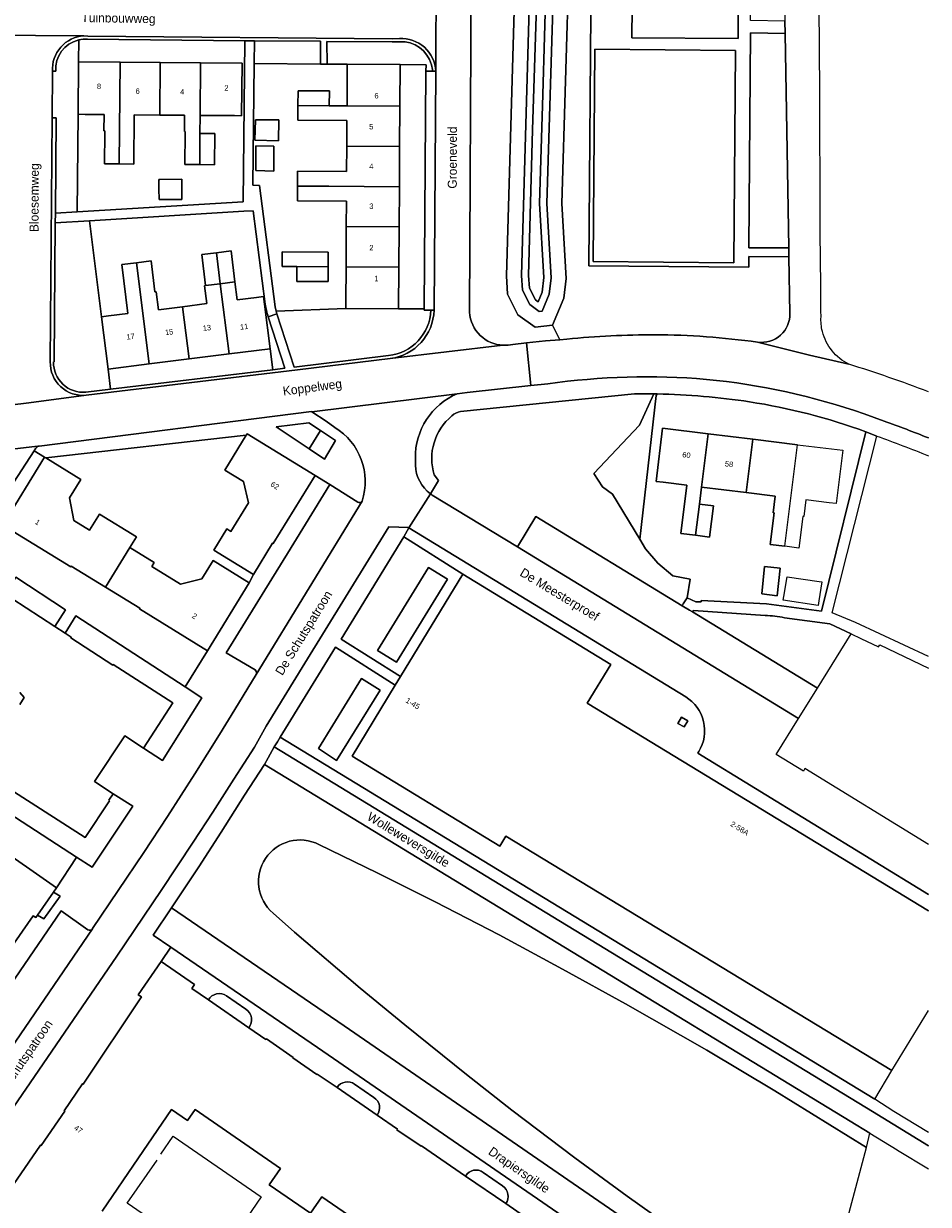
# Model space of a CAD drawing. Header units: metres. Extents: x 151448 to 154749, y 463108 to 465296.
# Tile 320 of 449: x 154620 to 154746, y 463706 to 463870. Entities that reach past the tile are written whole.
import ezdxf
from ezdxf.enums import TextEntityAlignment as Align

# ---------------------------------------------------------------- set-up
doc = ezdxf.new("R2010")
doc.units = ezdxf.units.M
for name, color, linetype, lineweight in [('B-PV-GK-BESCHOEIING-G', 253, 'Continuous', 9), ('B-PV-GR-BEPLANTING_CULTUUR_BODEMBEDEKKER-GV', 253, 'Continuous', 9), ('B-PV-GR-BEPLANTING_CULTUUR_HEESTERS-GV', 253, 'Continuous', 9), ('B-PV-GR-BEPLANTING_CULTUUR_ROOS-GV', 253, 'Continuous', 9), ('B-PV-IE-TERREINAFSCHEIDING_KUNSTMATIG_HEKWERK-G', 253, 'Continuous', 9), ('B-PV-IE-TERREINAFSCHEIDING_KUNSTMATIG_MUUR-G', 253, 'Continuous', 9), ('B-PV-OG-BEBOUWING-GV', 1, 'Continuous', 9), ('B-PV-OG-BEBOUWING-T18', 2, 'Continuous', 9), ('B-PV-OG-TERREIN_BEGROEID-GV', 253, 'Continuous', 9), ('B-PV-OG-TERREIN_ERF-GV', 253, 'Continuous', 9), ('B-PV-OG-TERREIN_OEVER-GV', 253, 'Continuous', 9), ('B-PV-OG-TOPOGRAFIE-T18', 2, 'Continuous', 9), ('B-PV-OG-WATER_SLOOT-GV', 253, 'Continuous', 9), ('B-PV-VH-GESLOTENVERHARDING_ASFALT-GV', 253, 'Continuous', 9), ('B-PV-VH-GESLOTENVERHARDING_KUNSTSTOF-GV', 253, 'Continuous', 9), ('B-PV-VH-ONVERHARD_ZAND-GV', 253, 'Continuous', 9), ('B-PV-VH-OPENVERHARDING_BETONSTRAATSTEEN-GV', 253, 'Continuous', 9), ('B-PV-VH-OPENVERHARDING_TEGEL-GV', 253, 'Continuous', 9)]:
    doc.layers.add(name, color=color, linetype=linetype, lineweight=lineweight)
doc.styles.add('Drong', font='txt', dxfattribs={"height": 1.8})

msp = doc.modelspace()

# ---------------------------------------------------------------- linework, layer by layer
at = {"layer": 'B-PV-GK-BESCHOEIING-G', "flags": 128}
msp.add_lwpolyline([(154690.745, 463877.083), (154690.761, 463875.835), (154689.578, 463835.387), (154689.705, 463833.36), (154690.734, 463831.351), (154692.036, 463830.411), (154692.447, 463830.458), (154693.433, 463832.808), (154693.71, 463835.077), (154693.093, 463845.404), (154694.065, 463877.119)], dxfattribs=at)
at = {"layer": 'B-PV-GR-BEPLANTING_CULTUUR_BODEMBEDEKKER-GV'}
for points in [[(154628.025, 463868.151, 0.367031), (154624.83, 463863.823)], [(154677.07, 463864.702, 0.357293), (154672.64, 463867.899)], [(154677.209, 463863.801, 0.0521223), (154677.07, 463864.702)], [(154654.364, 463829.673, -0.0428487), (154653.963, 463831.417)], [(154671.1, 463824.272, 0.3747402), (154676.985, 463830.59)], [(154707.998, 463818.934, 0.0069877), (154705.279, 463818.933)], [(154708.461, 463818.927, 0.002192), (154707.998, 463818.934)], [(154679.912, 463815.879, 0.3065281), (154677.461, 463807.667)], [(154681.122, 463816.506, 0.1443979), (154679.912, 463815.879)], [(154676.937, 463805.031, 0.0151007), (154677.177, 463804.863)], [(154726.16, 463787.826, 0.0363583), (154723.465, 463788.132)], [(154655.036, 463746.761, -0.8916414), (154661.417, 463756.273)]]:
    msp.add_lwpolyline(points, format="xyb", dxfattribs=at)
at = {"layer": 'B-PV-GR-BEPLANTING_CULTUUR_BODEMBEDEKKER-GV', "flags": 128}
for points in [[(154627.999, 463865.133), (154628.025, 463868.151)], [(154672.64, 463867.899), (154671.6, 463867.87), (154662.529, 463867.955), (154662.557, 463864.795), (154665.369, 463864.777), (154672.718, 463864.73)], [(154624.83, 463863.823), (154624.382, 463863.792), (154624.332, 463857.328), (154624.882, 463857.324), (154624.781, 463844.08), (154627.824, 463844.26), (154627.938, 463857.815), (154627.999, 463865.133)], [(154672.718, 463864.73), (154676.31, 463864.707), (154676.304, 463863.808), (154677.209, 463863.801)], [(154653.963, 463831.417), (154653.858, 463831.404), (154654.633, 463825.217), (154654.997, 463822.306), (154656.664, 463822.506), (154654.364, 463829.673)], [(154676.062, 463830.747), (154672.5, 463830.77), (154665.151, 463830.818), (154655.499, 463830.443), (154655.585, 463830.091), (154657.974, 463822.67), (154671.1, 463824.272)], [(154676.985, 463830.59), (154676.061, 463830.596), (154676.062, 463830.747)], [(154677.177, 463804.863), (154689.014, 463797.654), (154691.56, 463801.888), (154711.928, 463789.494), (154712.08, 463789.743), (154712.605, 463790.603), (154713.018, 463793.193), (154710.645, 463793.659), (154708.544, 463795.405), (154706.833, 463797.399), (154706.023, 463798.743), (154702.244, 463805.011), (154700.866, 463806.003), (154699.629, 463807.858), (154705.98, 463814.581), (154707.998, 463818.934)], [(154705.279, 463818.933), (154681.122, 463816.506)], [(154707.998, 463818.934), (154705.98, 463814.581), (154699.629, 463807.858), (154700.866, 463806.003), (154702.244, 463805.011), (154706.023, 463798.743)], [(154706.023, 463798.743), (154708.322, 463818.713), (154708.461, 463818.927)], [(154677.461, 463807.667), (154678.049, 463806.901), (154676.937, 463805.031)], [(154723.465, 463788.132), (154713.493, 463788.844), (154713.359, 463788.623)], [(154713.359, 463788.623), (154730.756, 463778.037), (154735.425, 463785.586), (154732.465, 463786.987), (154726.16, 463787.826)], [(154738.029, 463716.158), (154735.264, 463717.832), (154692.514, 463743.858), (154653.847, 463767.399), (154651.09, 463763.132), (154647.838, 463757.98), (154644.745, 463753.202), (154640.923, 463747.489), (154664.916, 463731.094), (154730.088, 463686.216), (154730.691, 463689.211), (154728.224, 463690.88), (154725.744, 463692.558), (154718.236, 463697.605), (154711.627, 463702.17), (154704.283, 463707.39), (154697.024, 463712.713), (154688.227, 463719.337), (154681.925, 463724.315), (154673.36, 463731.19), (154667.164, 463736.312), (154658.018, 463744.114), (154655.036, 463746.761)], [(154661.417, 463756.273), (154669.524, 463752.347), (154677.591, 463748.299), (154686.475, 463743.725), (154695.29, 463738.97), (154704.039, 463734.125), (154715.34, 463727.672), (154724.789, 463722.034), (154737.57, 463714.142), (154738.029, 463716.158)]]:
    msp.add_lwpolyline(points, dxfattribs=at)
for points in [[(154652.477, 463868.05), (154652.439, 463864.86), (154661.657, 463864.801), (154661.629, 463867.964)], [(154660.078, 463811.281), (154661.64, 463813.846), (154660.02, 463814.926), (154655.477, 463814.35)], [(154660.078, 463811.281), (154662.179, 463809.88), (154663.749, 463812.439), (154661.64, 463813.846)], [(154624.687, 463786.609), (154626.198, 463788.919), (154619.282, 463793.449), (154617.774, 463791.116), (154618.7, 463790.509)], [(154626.119, 463785.676), (154626.965, 463785.125), (154626.911, 463785.028), (154632.766, 463781.238), (154632.828, 463781.326), (154641.127, 463775.964), (154637.038, 463769.693), (154639.66, 463767.971), (154645.159, 463776.69), (154642.844, 463778.197), (154627.63, 463788.096)], [(154738.733, 463720.867), (154741.071, 463724.879), (154687.413, 463757.444), (154686.577, 463756.068), (154666.036, 463768.591), (154672.029, 463778.43), (154663.715, 463783.746), (154656.037, 463771.224), (154694.772, 463747.637)], [(154669.942, 463777.731), (154663.866, 463767.97), (154661.345, 463769.635), (154667.335, 463779.377)], [(154712.208, 463772.63), (154712.698, 463773.501), (154711.826, 463773.991), (154711.336, 463773.119)], [(154606.484, 463771.643), (154605.554, 463772.192), (154604.064, 463769.886), (154627.719, 463754.529), (154629.899, 463753.114), (154635.556, 463761.637), (154632.827, 463763.348), (154632.232, 463762.438), (154632.305, 463762.381), (154628.92, 463757.26)]]:
    msp.add_lwpolyline(points, close=True, dxfattribs=at)
at = {"layer": 'B-PV-GR-BEPLANTING_CULTUUR_HEESTERS-GV', "flags": 128}
for points in [[(154681.426, 463793.857), (154673.206, 463799.055), (154664.53, 463784.854), (154672.78, 463779.662)], [(154669.579, 463783.247), (154676.666, 463794.798), (154679.298, 463793.192), (154672.215, 463781.621)]]:
    msp.add_lwpolyline(points, close=True, dxfattribs=at)
at = {"layer": 'B-PV-GR-BEPLANTING_CULTUUR_ROOS-GV', "flags": 128}
for points in [[(154629.52, 463843.01), (154624.771, 463842.714), (154624.624, 463823.403), (154624.524, 463823.394)], [(154629.009, 463819.191), (154632.45, 463819.604), (154632.101, 463822.397), (154631.192, 463829.658), (154629.52, 463843.01)]]:
    msp.add_lwpolyline(points, dxfattribs=at)
at = {"layer": 'B-PV-GR-BEPLANTING_CULTUUR_ROOS-GV'}
msp.add_lwpolyline([(154624.524, 463823.394, 0.4514299), (154629.009, 463819.191)], format="xyb", dxfattribs=at)
at = {"layer": 'B-PV-IE-TERREINAFSCHEIDING_KUNSTMATIG_HEKWERK-G', "flags": 128}
for points in [[(154661.657, 463864.801), (154652.439, 463864.86)], [(154662.557, 463864.795), (154661.657, 463864.801)], [(154665.369, 463864.777), (154662.557, 463864.795)], [(154672.718, 463864.73), (154676.31, 463864.707), (154676.304, 463863.808)], [(154627.938, 463857.815), (154627.824, 463844.26)], [(154631.192, 463829.658), (154629.52, 463843.01)], [(154655.499, 463830.443), (154665.151, 463830.818)], [(154672.5, 463830.77), (154676.062, 463830.747)], [(154706.023, 463798.743), (154702.244, 463805.011), (154700.866, 463806.003), (154699.629, 463807.858), (154705.98, 463814.581), (154707.998, 463818.934)], [(154713.018, 463793.193), (154710.645, 463793.659), (154708.544, 463795.405), (154706.833, 463797.399), (154706.023, 463798.743)]]:
    msp.add_lwpolyline(points, dxfattribs=at)
at = {"layer": 'B-PV-IE-TERREINAFSCHEIDING_KUNSTMATIG_MUUR-G', "flags": 128}
for points in [[(154651.326, 463813.197), (154623.458, 463810.033)], [(154639.436, 463713.245), (154641.15, 463715.725), (154653.393, 463707.284)], [(154634.773, 463706.416), (154638.949, 463712.387)], [(154653.393, 463707.284), (154649.304, 463701.327)], [(154647.003, 463697.973), (154634.773, 463706.416)]]:
    msp.add_lwpolyline(points, dxfattribs=at)
at = {"layer": 'B-PV-OG-BEBOUWING-GV', "flags": 128}
for points in [[(154631.633, 463855.282), (154631.597, 463850.932), (154633.647, 463850.914), (154633.765, 463865.085), (154627.999, 463865.133), (154627.938, 463857.815), (154628.938, 463857.806), (154631.549, 463857.784), (154631.53, 463855.54), (154631.635, 463855.539)], [(154639.365, 463865.038), (154633.765, 463865.085), (154633.647, 463850.914), (154635.697, 463850.897), (154635.754, 463857.749), (154639.304, 463857.719)], [(154644.846, 463850.82), (154644.883, 463855.17), (154644.904, 463857.672), (154644.965, 463864.991), (154639.365, 463865.038), (154639.304, 463857.719), (154642.748, 463857.69), (154642.729, 463855.446), (154642.835, 463855.445), (154642.833, 463855.188), (154642.796, 463850.838)], [(154649.67, 463857.632), (154650.67, 463857.624), (154650.731, 463864.943), (154644.965, 463864.991), (154644.904, 463857.672)], [(154665.332, 463858.997), (154672.681, 463858.95), (154672.718, 463864.73), (154665.369, 463864.777), (154665.363, 463863.777)], [(154658.51, 463859.041), (154662.86, 463859.013), (154662.873, 463861.063), (154658.523, 463861.091)], [(154672.645, 463853.35), (154672.681, 463858.95), (154665.332, 463858.997), (154662.86, 463859.013), (154658.51, 463859.041), (154658.497, 463856.991), (154665.319, 463856.947), (154665.296, 463853.397)], [(154655.814, 463854.147), (154655.869, 463857.038), (154652.599, 463857.039), (154652.504, 463854.215)], [(154644.883, 463855.17), (154644.846, 463850.82), (154646.896, 463850.803), (154646.933, 463855.153)], [(154655.172, 463849.925), (154655.146, 463853.385), (154652.659, 463853.412), (154652.672, 463849.98)], [(154672.609, 463847.75), (154672.645, 463853.35), (154665.296, 463853.397), (154665.274, 463849.847), (154658.451, 463849.891), (154658.438, 463847.841), (154662.788, 463847.813)], [(154642.355, 463848.789), (154639.301, 463848.736), (154639.176, 463848.735), (154639.182, 463847.468), (154639.189, 463845.951), (154639.301, 463845.952), (154642.355, 463845.952)], [(154658.438, 463847.841), (154658.425, 463845.791), (154665.247, 463845.747), (154665.224, 463842.197), (154672.573, 463842.15), (154672.609, 463847.75), (154662.788, 463847.813)], [(154665.189, 463836.597), (154672.538, 463836.55), (154672.573, 463842.15), (154665.224, 463842.197)], [(154647.163, 463838.564), (154645.129, 463838.31), (154645.669, 463833.993), (154647.704, 463834.248)], [(154647.163, 463838.564), (154647.704, 463834.248), (154649.738, 463834.502), (154649.198, 463838.819)], [(154662.716, 463836.613), (154662.729, 463838.663), (154656.314, 463838.704), (154656.301, 463836.654), (154658.366, 463836.641)], [(154637.81, 463823.111), (154636.05, 463837.173), (154634.016, 463836.919), (154634.867, 463830.118), (154632.184, 463829.782), (154631.192, 463829.658), (154632.101, 463822.397)], [(154636.05, 463837.173), (154637.81, 463823.111), (154643.367, 463823.807), (154642.458, 463831.068), (154639.095, 463830.647), (154638.782, 463833.149), (154638.622, 463833.129), (154638.084, 463837.428)], [(154662.716, 463836.613), (154658.366, 463836.641), (154658.353, 463834.591), (154662.703, 463834.563)], [(154665.189, 463836.597), (154665.158, 463831.817), (154665.151, 463830.818), (154672.5, 463830.77), (154672.538, 463836.55)], [(154648.923, 463824.502), (154647.704, 463834.248), (154645.669, 463833.993), (154645.505, 463833.973), (154645.816, 463831.488), (154642.458, 463831.068), (154643.367, 463823.807)], [(154647.704, 463834.248), (154648.923, 463824.502), (154654.633, 463825.217), (154653.858, 463831.404), (154653.724, 463832.478), (154652.732, 463832.354), (154650.049, 463832.018), (154649.738, 463834.502)], [(154714.623, 463805.992), (154715.535, 463813.404), (154709.206, 463814.184), (154708.293, 463806.772), (154709.286, 463806.649), (154712.588, 463806.243), (154711.761, 463799.529), (154713.796, 463799.278), (154714.328, 463803.596)], [(154660.876, 463807.581), (154651.436, 463813.377), (154651.326, 463813.197), (154648.347, 463808.345), (154650.914, 463806.769), (154651.616, 463803.801), (154649.165, 463799.807), (154648.595, 463800.157), (154646.801, 463797.235), (154652.319, 463793.847), (154654.976, 463798.176), (154655.068, 463798.12)], [(154715.535, 463813.404), (154714.623, 463805.992), (154720.826, 463805.229), (154721.738, 463812.641)], [(154724.709, 463802.397), (154724.168, 463798.002), (154726.202, 463797.751), (154727.029, 463804.465), (154727.941, 463811.877), (154721.738, 463812.641), (154720.826, 463805.229), (154724.843, 463804.734), (154724.558, 463802.416)], [(154631.755, 463792.048), (154635.148, 463797.58), (154636.063, 463799.072), (154630.916, 463802.229), (154629.542, 463799.987), (154627.339, 463801.338), (154626.744, 463804.498), (154628.312, 463807.056), (154623.458, 463810.033), (154623.262, 463810.152), (154617.457, 463800.688), (154626.924, 463794.882), (154626.981, 463794.976)], [(154715.741, 463799.039), (154716.273, 463803.356), (154714.328, 463803.596), (154713.796, 463799.278)], [(154635.148, 463797.58), (154631.755, 463792.048), (154636.519, 463789.126), (154636.462, 463789.032), (154645.928, 463783.226), (154651.729, 463792.683), (154646.702, 463795.766), (154645.133, 463793.207), (154642.152, 463792.5), (154638.167, 463794.944), (154638.517, 463795.514)], [(154725.155, 463790.875), (154725.554, 463794.707), (154723.393, 463794.931), (154722.999, 463791.144)]]:
    msp.add_lwpolyline(points, close=True, dxfattribs=at)
for points in [[(154746.161, 463747.045), (154698.731, 463775.957), (154702.005, 463781.328), (154681.426, 463793.857), (154672.78, 463779.662), (154672.029, 463778.43), (154666.036, 463768.591), (154686.577, 463756.068), (154687.413, 463757.444), (154741.071, 463724.879), (154746.161, 463733.225)], [(154606.484, 463771.643), (154628.92, 463757.26), (154632.305, 463762.381), (154632.232, 463762.438), (154632.827, 463763.348), (154630.232, 463765.044), (154634.443, 463771.389), (154637.038, 463769.693), (154641.127, 463775.964), (154632.828, 463781.326), (154632.766, 463781.238), (154626.911, 463785.028), (154626.965, 463785.125), (154626.119, 463785.676), (154624.687, 463786.609), (154618.7, 463790.509)], [(154619.856, 463777.432), (154620.428, 463776.732), (154619.822, 463775.743)], [(154599.027, 463713.83), (154621.698, 463746.37), (154622.065, 463746.114), (154622.312, 463746.471), (154624.539, 463749.678), (154624.944, 463750.256), (154598.042, 463769.04)], [(154693.538, 463702.121), (154687.403, 463706.35), (154681.821, 463710.188), (154675.693, 463714.406), (154675.63, 463714.323), (154672.268, 463716.63), (154672.331, 463716.719), (154669.525, 463718.659), (154663.95, 463722.496), (154661.192, 463724.375), (154661.126, 463724.297), (154657.79, 463726.609), (154657.862, 463726.693), (154654.113, 463729.262), (154654.045, 463729.192), (154651.69, 463730.817), (154646.049, 463734.696), (154643.743, 463736.27), (154644.142, 463736.841), (154639.508, 463740.039), (154636.308, 463735.405), (154636.757, 463735.099), (154628.663, 463722.948), (154628.562, 463723.006), (154625.993, 463719.274), (154626.087, 463719.209), (154622.787, 463714.421), (154622.699, 463714.477), (154615.157, 463703.535)], [(154631.277, 463705.308), (154636.354, 463712.727), (154640.913, 463719.446), (154643.161, 463717.897), (154644.222, 463719.436), (154656.086, 463711.258), (154654.508, 463708.969), (154660.247, 463705.013), (154661.825, 463707.302), (154673.697, 463699.117)]]:
    msp.add_lwpolyline(points, dxfattribs=at)
at = {"layer": 'B-PV-OG-TERREIN_BEGROEID-GV', "flags": 128}
for points in [[(154701.302, 463884.802), (154694.931, 463885.284), (154694.291, 463879.615), (154695.073, 463879.612), (154695.394, 463879.611), (154696.238, 463879.573), (154695.192, 463845.432), (154695.815, 463835.008), (154695.48, 463832.266), (154693.906, 463828.514), (154694.923, 463826.477), (154695.91, 463826.564)], [(154688.398, 463825.832), (154690.297, 463826.029), (154692.925, 463826.301), (154694.923, 463826.477), (154693.906, 463828.514), (154691.467, 463828.236), (154689.098, 463829.946), (154687.639, 463832.794), (154687.479, 463835.35), (154688.7, 463877.061), (154682.572, 463876.993), (154682.349, 463830.297)], [(154726.899, 463830.109), (154726.766, 463838.018), (154721.175, 463838.059), (154721.176, 463836.559), (154698.942, 463836.741), (154699.275, 463877.866)], [(154655.036, 463746.761), (154658.018, 463744.114), (154667.164, 463736.312), (154673.36, 463731.19), (154681.925, 463724.315), (154688.227, 463719.337), (154697.024, 463712.713), (154704.283, 463707.39), (154711.627, 463702.17), (154718.236, 463697.605), (154725.744, 463692.558), (154728.224, 463690.88), (154733.123, 463697.458), (154737.57, 463714.142), (154724.789, 463722.034), (154715.34, 463727.672), (154704.039, 463734.125), (154695.29, 463738.97), (154686.475, 463743.725), (154677.591, 463748.299), (154669.524, 463752.347), (154661.417, 463756.273)]]:
    msp.add_lwpolyline(points, dxfattribs=at)
msp.add_lwpolyline([(154726.241, 463869.068), (154721.446, 463869.143), (154721.214, 463839.266), (154726.745, 463839.23)], close=True, dxfattribs=at)
at = {"layer": 'B-PV-OG-TERREIN_BEGROEID-GV'}
for points in [[(154682.349, 463830.297, 0.1887562), (154683.862, 463827.059)], [(154725.622, 463827.106, 0.2201031), (154726.899, 463830.109)], [(154683.862, 463827.059, 0.1804507), (154687.014, 463825.704)], [(154695.91, 463826.564, -0.0218108), (154708.151, 463827.173)], [(154708.151, 463827.173, -0.0323022), (154722.393, 463826.141)], [(154722.393, 463826.141, 0.2151771), (154725.622, 463827.106)], [(154687.014, 463825.704, 0.0708713), (154688.398, 463825.832)], [(154661.417, 463756.273, 0.8916414), (154655.036, 463746.761)]]:
    msp.add_lwpolyline(points, format="xyb", dxfattribs=at)
at = {"layer": 'B-PV-OG-TERREIN_ERF-GV', "flags": 128}
for points in [[(154627.824, 463844.26), (154650.874, 463845.628), (154651.131, 463868.043), (154629.256, 463868.253)], [(154628.025, 463868.151), (154627.999, 463865.133), (154633.765, 463865.085), (154639.365, 463865.038), (154644.965, 463864.991), (154650.731, 463864.943), (154650.67, 463857.624), (154649.67, 463857.632), (154644.904, 463857.672), (154644.883, 463855.17), (154646.933, 463855.153), (154646.896, 463850.803), (154644.846, 463850.82), (154642.796, 463850.838), (154642.833, 463855.188), (154642.835, 463855.445), (154642.729, 463855.446), (154642.748, 463857.69), (154639.304, 463857.719), (154635.754, 463857.749), (154635.697, 463850.897), (154633.647, 463850.914), (154631.597, 463850.932), (154631.633, 463855.282), (154631.635, 463855.539), (154631.53, 463855.54), (154631.549, 463857.784), (154628.938, 463857.806), (154627.938, 463857.815), (154627.824, 463844.26)], [(154708.461, 463818.927), (154708.322, 463818.713), (154706.023, 463798.743), (154706.833, 463797.399), (154708.544, 463795.405), (154710.645, 463793.659), (154713.018, 463793.193), (154712.605, 463790.603)], [(154712.605, 463790.603), (154713.845, 463790.03), (154714.579, 463790.026), (154714.58, 463790.226), (154723.635, 463789.751), (154731.32, 463788.731), (154737.455, 463813.668)], [(154651.274, 463733.397), (154648.577, 463735.253)], [(154646.049, 463734.696), (154651.69, 463730.817)], [(154663.95, 463722.496), (154669.525, 463718.659)], [(154669.069, 463721.107), (154666.37, 463722.972)], [(154673.697, 463699.117), (154661.825, 463707.302), (154660.247, 463705.013), (154654.508, 463708.969), (154656.086, 463711.258), (154644.222, 463719.436), (154643.161, 463717.897), (154640.913, 463719.446), (154636.354, 463712.727), (154631.277, 463705.308)], [(154686.967, 463708.836), (154684.266, 463710.689)], [(154681.821, 463710.188), (154687.403, 463706.35)]]:
    msp.add_lwpolyline(points, dxfattribs=at)
at = {"layer": 'B-PV-OG-TERREIN_ERF-GV'}
for points in [[(154629.256, 463868.253, 0.0746944), (154628.025, 463868.151)], [(154721.294, 463817.837, 0.033201), (154708.461, 463818.927)], [(154737.455, 463813.668, 0.0493073), (154721.294, 463817.837)], [(154648.577, 463735.253, 0.4283504), (154646.049, 463734.696)], [(154651.69, 463730.817, 0.4340727), (154651.274, 463733.397)], [(154666.37, 463722.972, 0.4289124), (154663.95, 463722.496)], [(154669.525, 463718.659, 0.4362053), (154669.069, 463721.107)], [(154684.266, 463710.689, 0.4527742), (154681.821, 463710.188)], [(154687.403, 463706.35, 0.4200134), (154686.967, 463708.836)]]:
    msp.add_lwpolyline(points, format="xyb", dxfattribs=at)
at = {"layer": 'B-PV-OG-TERREIN_ERF-GV', "flags": 128}
for points in [[(154665.224, 463842.197), (154665.247, 463845.747), (154658.425, 463845.791), (154658.438, 463847.841), (154658.451, 463849.891), (154665.274, 463849.847), (154665.296, 463853.397), (154665.319, 463856.947), (154658.497, 463856.991), (154658.51, 463859.041), (154658.523, 463861.091), (154662.873, 463861.063), (154662.86, 463859.013), (154665.332, 463858.997), (154665.363, 463863.777), (154665.369, 463864.777), (154662.557, 463864.795), (154661.657, 463864.801), (154652.439, 463864.86), (154652.237, 463847.944), (154653.157, 463847.933), (154655.353, 463831.039), (154655.499, 463830.443), (154665.151, 463830.818), (154665.158, 463831.817), (154665.189, 463836.597)], [(154672.681, 463858.95), (154672.645, 463853.35), (154672.609, 463847.75), (154672.573, 463842.15), (154672.538, 463836.55), (154672.5, 463830.77), (154676.062, 463830.747), (154676.304, 463863.808), (154676.31, 463864.707), (154672.718, 463864.73)], [(154655.814, 463854.147), (154652.504, 463854.215), (154652.599, 463857.039), (154655.869, 463857.038)], [(154655.172, 463849.925), (154652.672, 463849.98), (154652.659, 463853.412), (154655.146, 463853.385)], [(154642.355, 463848.789), (154642.355, 463845.952), (154639.301, 463845.952), (154639.189, 463845.951), (154639.182, 463847.468), (154639.176, 463848.735), (154639.301, 463848.736)], [(154645.669, 463833.993), (154645.129, 463838.31), (154647.163, 463838.564), (154649.198, 463838.819), (154649.738, 463834.502), (154650.049, 463832.018), (154652.732, 463832.354), (154653.724, 463832.478), (154653.858, 463831.404), (154653.963, 463831.417), (154652.297, 463844.397), (154650.979, 463844.349), (154629.52, 463843.01), (154631.192, 463829.658), (154632.184, 463829.782), (154634.867, 463830.118), (154634.016, 463836.919), (154636.05, 463837.173), (154638.084, 463837.428), (154638.622, 463833.129), (154638.782, 463833.149), (154639.095, 463830.647), (154642.458, 463831.068), (154645.816, 463831.488), (154645.505, 463833.973)], [(154658.366, 463836.641), (154656.301, 463836.654), (154656.314, 463838.704), (154662.729, 463838.663), (154662.716, 463836.613), (154662.703, 463834.563), (154658.353, 463834.591)], [(154637.81, 463823.111), (154632.101, 463822.397), (154632.45, 463819.604), (154654.997, 463822.306), (154654.633, 463825.217), (154648.923, 463824.502), (154643.367, 463823.807)], [(154732.365, 463803.808), (154729.126, 463804.207), (154728.84, 463801.888), (154728.689, 463801.907), (154728.148, 463797.512), (154726.202, 463797.751), (154724.168, 463798.002), (154724.709, 463802.397), (154724.558, 463802.416), (154724.843, 463804.734), (154720.826, 463805.229), (154714.623, 463805.992), (154714.328, 463803.596), (154716.273, 463803.356), (154715.741, 463799.039), (154713.796, 463799.278), (154711.761, 463799.529), (154712.588, 463806.243), (154709.286, 463806.649), (154708.293, 463806.772), (154709.206, 463814.184), (154715.535, 463813.404), (154721.738, 463812.641), (154727.941, 463811.877), (154734.27, 463811.098), (154733.358, 463803.686)], [(154650.914, 463806.769), (154648.347, 463808.345), (154651.326, 463813.197), (154623.458, 463810.033), (154628.312, 463807.056), (154626.744, 463804.498), (154627.339, 463801.338), (154629.542, 463799.987), (154630.916, 463802.229), (154636.063, 463799.072), (154635.148, 463797.58), (154638.517, 463795.514), (154638.167, 463794.944), (154642.152, 463792.5), (154645.133, 463793.207), (154646.702, 463795.766), (154651.729, 463792.683), (154652.319, 463793.847), (154646.801, 463797.235), (154648.595, 463800.157), (154649.165, 463799.807), (154651.616, 463803.801)], [(154725.155, 463790.875), (154722.999, 463791.144), (154723.393, 463794.931), (154725.554, 463794.707)], [(154730.952, 463790.153), (154730.85, 463789.497), (154725.985, 463790.255), (154726.07, 463790.761), (154726.527, 463793.498), (154730.986, 463792.849), (154731.365, 463792.803)], [(154622.312, 463746.471), (154623.175, 463745.932), (154625.421, 463749.08), (154624.539, 463749.678)]]:
    msp.add_lwpolyline(points, close=True, dxfattribs=at)
at = {"layer": 'B-PV-OG-TERREIN_OEVER-GV', "flags": 128}
for points in [[(154688.7, 463877.061), (154687.479, 463835.35), (154687.639, 463832.794), (154689.098, 463829.946), (154691.467, 463828.236), (154693.906, 463828.514), (154695.48, 463832.266), (154695.815, 463835.008), (154695.192, 463845.432), (154696.238, 463879.573)], [(154694.065, 463877.119), (154693.093, 463845.404), (154693.71, 463835.077), (154693.433, 463832.808), (154692.447, 463830.458), (154692.036, 463830.411), (154690.734, 463831.351), (154689.705, 463833.36), (154689.578, 463835.387), (154690.761, 463875.835)]]:
    msp.add_lwpolyline(points, dxfattribs=at)
at = {"layer": 'B-PV-OG-WATER_SLOOT-GV', "flags": 128}
msp.add_lwpolyline([(154690.745, 463877.083), (154690.761, 463875.835), (154689.578, 463835.387), (154689.705, 463833.36), (154690.734, 463831.351), (154692.036, 463830.411), (154692.447, 463830.458), (154693.433, 463832.808), (154693.71, 463835.077), (154693.093, 463845.404), (154694.065, 463877.119), (154693.06, 463877.108), (154693.026, 463876.732), (154692.574, 463860.581), (154692.092, 463845.396), (154692.706, 463835.111), (154692.457, 463833.066), (154691.902, 463831.741), (154691.514, 463832.021), (154690.69, 463833.63), (154690.579, 463835.399), (154691.114, 463855.654), (154691.761, 463875.818), (154691.745, 463877.094)], close=True, dxfattribs=at)
msp.add_lwpolyline([(154691.761, 463875.818), (154691.114, 463855.654), (154690.579, 463835.399), (154690.69, 463833.63), (154691.514, 463832.021), (154691.902, 463831.741), (154692.457, 463833.066), (154692.706, 463835.111), (154692.092, 463845.396), (154692.574, 463860.581), (154693.026, 463876.732)], dxfattribs=at)
at = {"layer": 'B-PV-VH-GESLOTENVERHARDING_ASFALT-GV', "flags": 128}
for points in [[(154731.231, 463829.646), (154731.222, 463830.505), (154731.186, 463834.029), (154731.111, 463841.332), (154731.105, 463841.928), (154731.099, 463845.335), (154731.094, 463848.692), (154731.082, 463855.307), (154731.075, 463859.601), (154731.073, 463860.506), (154731.05, 463860.882), (154730.956, 463872.983), (154730.956, 463873.071), (154730.895, 463887.465), (154730.885, 463889.815), (154730.751, 463906.063)], [(154677.83, 463904.274), (154677.819, 463901.546), (154677.814, 463900.044), (154677.732, 463877.561), (154677.659, 463863.823), (154677.658, 463863.798), (154677.435, 463830.59), (154677.435, 463830.575)], [(154725.86, 463904.077), (154725.964, 463894.154), (154726.05, 463885.95), (154726.21, 463870.776), (154726.241, 463869.068), (154726.745, 463839.23), (154726.766, 463838.018), (154726.899, 463830.109)], [(154682.349, 463830.297), (154682.572, 463876.993), (154682.583, 463879.653), (154682.632, 463889.767), (154682.68, 463899.784)], [(154677.659, 463863.823), (154677.732, 463877.561)], [(154628.738, 463868.706), (154615.257, 463868.807)], [(154615.257, 463868.807), (154628.738, 463868.706), (154629.287, 463868.702), (154671.596, 463868.32), (154672.62, 463868.349)], [(154624.074, 463823.407), (154624.332, 463857.328), (154624.382, 463863.792)], [(154687.014, 463825.704), (154671.339, 463823.847), (154658.454, 463822.275), (154629.057, 463818.744), (154621.101, 463817.698), (154613.121, 463816.733), (154602.315, 463815.425), (154570.426, 463811.565), (154570.294, 463811.563), (154558.483, 463811.39)], [(154589.452, 463807.841), (154606.449, 463809.831), (154621.898, 463811.613), (154622.505, 463811.683), (154660.387, 463816.484), (154660.418, 463816.463), (154680.66, 463818.97), (154682.018, 463819.153), (154690.89, 463820.098), (154690.297, 463826.029), (154688.398, 463825.832)], [(154671.339, 463823.847), (154687.014, 463825.704)], [(154695.91, 463826.564), (154694.923, 463826.477), (154692.925, 463826.301), (154690.297, 463826.029), (154690.89, 463820.098), (154693.235, 463820.348)], [(154735.111, 463823.066), (154729.63, 463824.32), (154722.393, 463826.141)], [(154722.393, 463826.141), (154729.63, 463824.32), (154735.111, 463823.066)], [(154613.121, 463816.733), (154621.101, 463817.698), (154629.057, 463818.744)], [(154737.236, 463816.162), (154740.011, 463815.16)]]:
    msp.add_lwpolyline(points, dxfattribs=at)
at = {"layer": 'B-PV-VH-GESLOTENVERHARDING_ASFALT-GV'}
for points in [[(154624.382, 463863.792, -0.4187723), (154628.738, 463868.706)], [(154672.62, 463868.349, -0.4174642), (154677.659, 463863.823)], [(154677.435, 463830.575, -0.3668129), (154671.339, 463823.847)], [(154683.862, 463827.059, -0.1887562), (154682.349, 463830.297)], [(154726.899, 463830.109, -0.2201031), (154725.622, 463827.106)], [(154731.426, 463827.628, -0.0738166), (154731.231, 463829.646)], [(154687.014, 463825.704, -0.1804507), (154683.862, 463827.059)], [(154708.151, 463827.173, 0.0218108), (154695.91, 463826.564)], [(154722.393, 463826.141, 0.0323022), (154708.151, 463827.173)], [(154725.622, 463827.106, -0.2151771), (154722.393, 463826.141)], [(154735.111, 463823.066, -0.2215442), (154731.426, 463827.628)], [(154688.398, 463825.832, -0.0708713), (154687.014, 463825.704)], [(154629.057, 463818.744, -0.4517915), (154624.074, 463823.407)], [(154746.161, 463819.244, 0.0158355), (154735.111, 463823.066)], [(154693.235, 463820.348, -0.0553893), (154715.315, 463820.965)], [(154715.315, 463820.965, -0.0603638), (154737.236, 463816.162)], [(154740.011, 463815.16, -0.0098527), (154746.161, 463812.819, -0.0098527)]]:
    msp.add_lwpolyline(points, format="xyb", dxfattribs=at)
at = {"layer": 'B-PV-VH-GESLOTENVERHARDING_KUNSTSTOF-GV', "flags": 128}
msp.add_lwpolyline([(154719.329, 463866.7), (154699.797, 463866.855), (154699.564, 463837.333), (154719.096, 463837.179)], close=True, dxfattribs=at)
at = {"layer": 'B-PV-VH-ONVERHARD_ZAND-GV', "flags": 128}
msp.add_lwpolyline([(154719.717, 463868.342), (154719.752, 463876.84), (154717.468, 463879.091), (154707.322, 463879.173), (154705.022, 463876.955), (154704.95, 463868.448)], close=True, dxfattribs=at)
at = {"layer": 'B-PV-VH-OPENVERHARDING_BETONSTRAATSTEEN-GV', "flags": 128}
for points in [[(154680.66, 463818.97), (154660.418, 463816.463), (154662.42, 463815.128), (154663.622, 463814.271)], [(154663.622, 463814.271), (154662.42, 463815.128), (154660.418, 463816.463), (154660.387, 463816.484), (154622.505, 463811.683)], [(154622.057, 463811.406), (154621.815, 463811.034), (154623.262, 463810.152), (154623.458, 463810.033), (154651.326, 463813.197), (154651.436, 463813.377), (154660.876, 463807.581), (154662.919, 463806.338), (154666.808, 463803.88)], [(154591.823, 463764.816), (154596.557, 463772.033), (154614.423, 463799.677), (154621.815, 463811.034), (154622.057, 463811.406)], [(154621.898, 463811.613), (154606.449, 463809.831)], [(154619.282, 463793.449), (154626.198, 463788.919), (154624.687, 463786.609), (154626.119, 463785.676), (154627.63, 463788.096), (154642.844, 463778.197), (154645.928, 463783.226), (154636.462, 463789.032), (154636.519, 463789.126), (154631.755, 463792.048), (154626.981, 463794.976), (154626.924, 463794.882), (154617.457, 463800.688), (154623.262, 463810.152), (154621.815, 463811.034), (154614.423, 463799.677)], [(154622.505, 463811.683), (154621.898, 463811.613)], [(154674.826, 463809.02), (154674.828, 463809.995)], [(154652.539, 463780.571), (154648.509, 463782.942), (154653.904, 463791.63), (154657.035, 463796.754), (154662.919, 463806.338), (154660.876, 463807.581), (154655.068, 463798.12), (154654.976, 463798.176), (154652.319, 463793.847), (154651.729, 463792.683), (154645.928, 463783.226), (154642.844, 463778.197), (154645.159, 463776.69), (154639.66, 463767.971), (154637.038, 463769.693), (154634.443, 463771.389), (154630.232, 463765.044), (154632.827, 463763.348)], [(154666.808, 463803.88), (154662.919, 463806.338), (154657.035, 463796.754), (154653.904, 463791.63), (154648.509, 463782.942), (154652.539, 463780.571)], [(154667.425, 463804.04), (154652.693, 463779.942), (154649.713, 463775.057), (154647.609, 463771.562), (154644.156, 463766.117), (154640.381, 463760.169), (154637.094, 463755.191), (154629.955, 463744.592), (154629.933, 463744.562), (154604.474, 463707.361), (154603.482, 463705.83)], [(154652.693, 463779.942), (154667.425, 463804.04)], [(154673.94, 463800.334), (154676.937, 463805.031)], [(154676.937, 463805.031), (154673.94, 463800.334), (154712.418, 463776.823)], [(154746.161, 463756.28), (154728.969, 463766.834), (154728.796, 463766.502), (154724.983, 463768.779), (154728.093, 463773.815), (154689.014, 463797.654), (154677.177, 463804.863)], [(154608.086, 463703.916), (154633.334, 463740.765), (154639.482, 463749.902), (154643.934, 463756.599), (154646.67, 463760.782), (154649.584, 463765.394), (154652.454, 463769.824), (154654.081, 463772.728), (154659.47, 463781.488), (154671.149, 463800.456), (154673.919, 463800.347), (154673.94, 463800.334)], [(154615.157, 463703.535), (154622.699, 463714.477), (154622.787, 463714.421), (154626.087, 463719.209), (154625.993, 463719.274), (154628.562, 463723.006), (154628.663, 463722.948), (154636.757, 463735.099), (154636.308, 463735.405), (154639.508, 463740.039), (154640.841, 463741.992), (154638.376, 463743.674), (154640.923, 463747.489), (154644.745, 463753.202), (154647.838, 463757.98), (154651.09, 463763.132), (154653.847, 463767.399), (154654.354, 463768.325), (154655.197, 463769.865), (154655.64, 463770.582), (154656.037, 463771.224), (154663.715, 463783.746), (154672.029, 463778.43), (154672.78, 463779.662), (154664.53, 463784.854), (154673.206, 463799.055), (154673.94, 463800.334), (154673.919, 463800.347), (154671.149, 463800.456), (154659.47, 463781.488), (154654.081, 463772.728), (154652.454, 463769.824), (154649.584, 463765.394), (154646.67, 463760.782), (154643.934, 463756.599), (154639.482, 463749.902), (154633.334, 463740.765), (154608.086, 463703.916)], [(154712.418, 463776.823), (154673.94, 463800.334), (154673.206, 463799.055), (154681.426, 463793.857)], [(154681.426, 463793.857), (154702.005, 463781.328), (154698.731, 463775.957), (154746.161, 463747.045)], [(154629.933, 463744.562), (154629.955, 463744.592), (154637.094, 463755.191), (154640.381, 463760.169), (154644.156, 463766.117), (154647.609, 463771.562), (154649.713, 463775.057), (154652.693, 463779.942)], [(154619.822, 463775.743), (154620.428, 463776.732), (154619.856, 463777.432)], [(154746.161, 463716.262), (154741.38, 463719.177), (154738.733, 463720.867), (154694.772, 463747.637), (154656.037, 463771.224), (154655.64, 463770.582), (154655.197, 463769.865), (154693.94, 463746.244), (154738.385, 463719.147), (154746.161, 463714.41)], [(154627.719, 463754.529), (154604.064, 463769.886)], [(154590.363, 463763.77), (154590.358, 463763.094), (154590.327, 463758.863), (154589.804, 463758.874), (154593.417, 463756.376), (154595.683, 463759.612), (154603.993, 463753.79), (154604.694, 463754.727), (154593.888, 463762.272), (154595.53, 463764.665), (154595.171, 463764.911), (154595.225, 463764.992), (154594.363, 463765.586), (154597.064, 463769.424), (154597.893, 463768.832), (154598.042, 463769.04), (154624.944, 463750.256), (154627.659, 463754.437), (154627.719, 463754.529)], [(154714.222, 463769.195), (154714.094, 463768.992), (154746.161, 463749.315)], [(154746.161, 463749.315), (154714.094, 463768.992), (154714.222, 463769.195)], [(154632.827, 463763.348), (154635.556, 463761.637), (154629.899, 463753.114), (154627.719, 463754.529), (154627.659, 463754.437), (154624.944, 463750.256), (154624.539, 463749.678), (154625.421, 463749.08), (154623.175, 463745.932), (154622.312, 463746.471), (154622.065, 463746.114), (154621.698, 463746.37), (154599.027, 463713.83), (154599.37, 463713.591), (154596.957, 463710.13), (154599.311, 463708.656), (154600.054, 463709.751), (154625.561, 463747.046), (154629.3, 463744.403)], [(154629.3, 463744.403), (154625.561, 463747.046), (154600.054, 463709.751), (154599.311, 463708.656), (154603.482, 463705.83)], [(154746.161, 463675.18), (154736.22, 463681.992), (154734.34, 463683.28), (154734.062, 463683.47), (154730.088, 463686.216), (154664.916, 463731.094), (154640.923, 463747.489), (154638.376, 463743.674), (154640.841, 463741.992), (154661.243, 463728.071), (154731.759, 463679.515), (154733.269, 463678.475), (154735.224, 463677.141), (154746.161, 463669.679)], [(154603.482, 463705.83), (154604.474, 463707.361), (154629.933, 463744.562)], [(154723.057, 463681.791), (154723.358, 463681.589), (154723.299, 463681.52), (154725.355, 463680.077), (154725.759, 463680.645), (154730.367, 463677.482), (154731.759, 463679.515), (154661.243, 463728.071), (154640.841, 463741.992), (154639.508, 463740.039), (154644.142, 463736.841), (154643.743, 463736.27), (154646.049, 463734.696)], [(154648.577, 463735.253), (154651.274, 463733.397)], [(154651.69, 463730.817), (154654.045, 463729.192), (154654.113, 463729.262), (154657.862, 463726.693), (154657.79, 463726.609), (154661.126, 463724.297), (154661.192, 463724.375), (154663.95, 463722.496)], [(154666.37, 463722.972), (154669.069, 463721.107)], [(154669.525, 463718.659), (154672.331, 463716.719), (154672.268, 463716.63), (154675.63, 463714.323), (154675.693, 463714.406), (154681.821, 463710.188)], [(154684.266, 463710.689), (154686.967, 463708.836)], [(154687.403, 463706.35), (154693.538, 463702.121), (154693.479, 463702.039), (154697.284, 463699.416), (154697.354, 463699.511), (154699.688, 463697.896)]]:
    msp.add_lwpolyline(points, dxfattribs=at)
at = {"layer": 'B-PV-VH-OPENVERHARDING_BETONSTRAATSTEEN-GV'}
for points in [[(154674.828, 463809.995, -0.3053197), (154680.66, 463818.97)], [(154663.622, 463814.271, -0.3486175), (154667.425, 463804.04)], [(154667.425, 463804.04, 0.3486175), (154663.622, 463814.271)], [(154622.057, 463811.406, -0.2080864), (154622.505, 463811.683)], [(154622.505, 463811.683, 0.2080864), (154622.057, 463811.406)], [(154676.937, 463805.031, -0.2262821), (154674.826, 463809.02)], [(154667.425, 463804.04, -0.4022165), (154666.808, 463803.88)], [(154666.808, 463803.88, 0.4022165), (154667.425, 463804.04)], [(154677.177, 463804.863, -0.0151007), (154676.937, 463805.031)], [(154652.539, 463780.571, -0.3913806), (154652.693, 463779.942)], [(154652.693, 463779.942, 0.3913806), (154652.539, 463780.571)], [(154714.222, 463769.195, 0.4163868), (154712.418, 463776.823)], [(154712.418, 463776.823, -0.4163868), (154714.222, 463769.195)], [(154629.933, 463744.562, -0.3489402), (154629.3, 463744.403)], [(154629.3, 463744.403, 0.3489402), (154629.933, 463744.562)], [(154646.049, 463734.696, -0.4283504), (154648.577, 463735.253)], [(154651.274, 463733.397, -0.4340727), (154651.69, 463730.817)], [(154663.95, 463722.496, -0.4289124), (154666.37, 463722.972)], [(154669.069, 463721.107, -0.4362053), (154669.525, 463718.659)], [(154681.821, 463710.188, -0.4527742), (154684.266, 463710.689)], [(154686.967, 463708.836, -0.4200134), (154687.403, 463706.35)]]:
    msp.add_lwpolyline(points, format="xyb", dxfattribs=at)
at = {"layer": 'B-PV-VH-OPENVERHARDING_BETONSTRAATSTEEN-GV', "flags": 128}
for points in [[(154661.64, 463813.846), (154663.749, 463812.439), (154662.179, 463809.88), (154660.078, 463811.281), (154655.477, 463814.35), (154660.02, 463814.926)], [(154728.093, 463773.815), (154730.756, 463778.037), (154713.359, 463788.623), (154712.953, 463788.87), (154711.928, 463789.494), (154691.56, 463801.888), (154689.014, 463797.654)], [(154669.579, 463783.247), (154672.215, 463781.621), (154679.298, 463793.192), (154676.666, 463794.798)], [(154669.942, 463777.731), (154667.335, 463779.377), (154661.345, 463769.635), (154663.866, 463767.97)], [(154712.208, 463772.63), (154711.336, 463773.119), (154711.826, 463773.991), (154712.698, 463773.501)]]:
    msp.add_lwpolyline(points, close=True, dxfattribs=at)
at = {"layer": 'B-PV-VH-OPENVERHARDING_TEGEL-GV', "flags": 128}
for points in [[(154719.717, 463868.342), (154704.95, 463868.448), (154705.022, 463876.955), (154707.322, 463879.173), (154717.468, 463879.091), (154719.752, 463876.84)], [(154719.329, 463866.7), (154719.096, 463837.179), (154699.564, 463837.333), (154699.797, 463866.855)], [(154677.209, 463863.801), (154676.304, 463863.808), (154676.062, 463830.747), (154676.061, 463830.596), (154676.985, 463830.59), (154677.435, 463830.59), (154677.658, 463863.798)]]:
    msp.add_lwpolyline(points, close=True, dxfattribs=at)
for points in [[(154699.275, 463877.866), (154698.942, 463836.741), (154721.176, 463836.559), (154721.175, 463838.059), (154726.766, 463838.018), (154726.745, 463839.23), (154721.214, 463839.266), (154721.446, 463869.143), (154726.241, 463869.068)], [(154726.241, 463869.068), (154726.21, 463870.776), (154721.445, 463870.841), (154721.497, 463877.133)], [(154672.62, 463868.349), (154671.596, 463868.32), (154629.287, 463868.702), (154628.738, 463868.706)], [(154629.256, 463868.253), (154651.131, 463868.043), (154652.477, 463868.05), (154661.629, 463867.964), (154661.657, 463864.801), (154662.557, 463864.795), (154662.529, 463867.955), (154671.6, 463867.87), (154672.64, 463867.899)], [(154654.364, 463829.673), (154655.585, 463830.091), (154655.499, 463830.443), (154655.353, 463831.039), (154653.157, 463847.933), (154652.237, 463847.944), (154652.439, 463864.86), (154652.477, 463868.05), (154651.131, 463868.043), (154650.874, 463845.628), (154627.824, 463844.26), (154624.781, 463844.08), (154624.771, 463842.714)], [(154624.382, 463863.792), (154624.83, 463863.823)], [(154677.209, 463863.801), (154677.658, 463863.798), (154677.659, 463863.823)], [(154624.524, 463823.394), (154624.624, 463823.403), (154624.771, 463842.714), (154624.781, 463844.08), (154624.882, 463857.324), (154624.332, 463857.328), (154624.074, 463823.407)], [(154624.771, 463842.714), (154629.52, 463843.01), (154650.979, 463844.349), (154652.297, 463844.397), (154653.963, 463831.417)], [(154677.435, 463830.575), (154677.435, 463830.59), (154676.985, 463830.59)], [(154654.364, 463829.673), (154656.664, 463822.506), (154654.997, 463822.306), (154632.45, 463819.604), (154629.009, 463819.191)], [(154671.1, 463824.272), (154657.974, 463822.67), (154655.585, 463830.091), (154654.364, 463829.673)], [(154629.057, 463818.744), (154658.454, 463822.275), (154671.339, 463823.847)], [(154693.235, 463820.348), (154690.89, 463820.098), (154682.018, 463819.153), (154680.66, 463818.97)], [(154681.122, 463816.506), (154705.279, 463818.933)], [(154740.011, 463815.16), (154737.236, 463816.162)], [(154746.161, 463782.421), (154736.048, 463787.151), (154732.805, 463788.509), (154738.995, 463813.066), (154737.455, 463813.668), (154731.32, 463788.731), (154723.635, 463789.751), (154714.58, 463790.226), (154714.579, 463790.026), (154713.845, 463790.03), (154712.605, 463790.603), (154712.08, 463789.743), (154711.928, 463789.494), (154712.953, 463788.87), (154713.359, 463788.623), (154713.493, 463788.844), (154723.465, 463788.132)], [(154737.455, 463813.668), (154738.995, 463813.066)], [(154674.828, 463809.995), (154674.826, 463809.02)], [(154676.937, 463805.031), (154678.049, 463806.901), (154677.461, 463807.667)], [(154726.16, 463787.826), (154732.465, 463786.987), (154735.425, 463785.586), (154736.788, 463784.941), (154739.244, 463783.778), (154739.415, 463784.058), (154746.161, 463780.806)], [(154746.161, 463714.41), (154738.385, 463719.147), (154693.94, 463746.244), (154655.197, 463769.865), (154654.354, 463768.325), (154653.847, 463767.399), (154692.514, 463743.858), (154735.264, 463717.832), (154738.029, 463716.158), (154741.827, 463713.818), (154741.873, 463713.79), (154741.88, 463713.795), (154746.161, 463711.187)]]:
    msp.add_lwpolyline(points, dxfattribs=at)
at = {"layer": 'B-PV-VH-OPENVERHARDING_TEGEL-GV'}
for points in [[(154628.738, 463868.706, 0.4187723), (154624.382, 463863.792)], [(154624.83, 463863.823, -0.367031), (154628.025, 463868.151)], [(154628.025, 463868.151, -0.0746944), (154629.256, 463868.253)], [(154677.659, 463863.823, 0.4174642), (154672.62, 463868.349)], [(154672.64, 463867.899, -0.357293), (154677.07, 463864.702)], [(154677.07, 463864.702, -0.0521223), (154677.209, 463863.801)], [(154653.963, 463831.417, 0.0428487), (154654.364, 463829.673)], [(154676.985, 463830.59, -0.3747402), (154671.1, 463824.272)], [(154671.339, 463823.847, 0.3668129), (154677.435, 463830.575)], [(154624.074, 463823.407, 0.4517915), (154629.057, 463818.744)], [(154629.009, 463819.191, -0.4514299), (154624.524, 463823.394)], [(154715.315, 463820.965, 0.0553893), (154693.235, 463820.348)], [(154737.236, 463816.162, 0.0603638), (154715.315, 463820.965)], [(154680.66, 463818.97, 0.3053197), (154674.828, 463809.995)], [(154705.279, 463818.933, -0.0069877), (154707.998, 463818.934)], [(154707.998, 463818.934, -0.002192), (154708.461, 463818.927)], [(154708.461, 463818.927, -0.033201), (154721.294, 463817.837)], [(154721.294, 463817.837, -0.0493073), (154737.455, 463813.668)], [(154677.461, 463807.667, -0.3065281), (154679.912, 463815.879)], [(154679.912, 463815.879, -0.1443979), (154681.122, 463816.506)], [(154746.161, 463812.819, 0.0098527), (154740.011, 463815.16)], [(154738.995, 463813.066, -0.01193), (154746.161, 463810.333, -0.01193)], [(154674.826, 463809.02, 0.2262821), (154676.937, 463805.031)], [(154723.465, 463788.132, -0.0363583), (154726.16, 463787.826)]]:
    msp.add_lwpolyline(points, format="xyb", dxfattribs=at)

# ---------------------------------------------------------------- texts
at = {"layer": 'B-PV-OG-BEBOUWING-T18', "style": 'Drong'}
for s, rotation, p in [('8', 359.3, (154630.844, 463861.708)), ('6', 359.3, (154636.225, 463861.033)), ('2', 359.3, (154648.562, 463861.486)), ('4', 359.3, (154642.42, 463860.955)), ('6', 0.3, (154669.425, 463860.396)), ('5', 0.1, (154668.699, 463856.092)), ('4', 0.1, (154668.708, 463850.568)), ('3', 0.1, (154668.716, 463845.038)), ('2', 0.1, (154668.725, 463839.282)), ('1', 0.3, (154669.413, 463834.985)), ('11', 6.8, (154651.016, 463828.294)), ('17', 6.5, (154635.233, 463826.916)), ('15', 6.5, (154640.593, 463827.529)), ('13', 6.5, (154645.846, 463828.129)), ('60', 353.2, (154712.522, 463810.446)), ('58', 353.2, (154718.447, 463809.18)), ('62', 328.6, (154655.303, 463806.206)), ('1', 328.5, (154622.307, 463801.101)), ('2', 328.7, (154644.13, 463788.047)), ('1-45', 328.6, (154674.474, 463775.883)), ('2-58A', 328.7, (154719.928, 463758.527)), ('47', 325.5, (154627.971, 463716.694))]:
    msp.add_text(s, height=0.75, rotation=rotation, dxfattribs=at).set_placement(p, align=Align.MIDDLE)
at = {"layer": 'B-PV-OG-TOPOGRAFIE-T18', "style": 'Drong'}
for s, rotation, p in [('Tuinbouwweg', 359.1, (154633.551, 463871.035)), ('Groeneveld', 89.9, (154679.945, 463851.797)), ('Bloesemweg', 89.7, (154621.986, 463846.223)), ('Koppelweg', 7.5, (154660.526, 463819.709)), ('De Meesterproef', 328.9, (154694.818, 463790.932)), ('De Schutspatroon', 58.4, (154659.434, 463785.638)), ('Wolleweversgilde', 328.7, (154673.795, 463756.829)), ('De Schutspatroon', 55.6, (154620.302, 463726.108)), ('Drapiersgilde', 325.5, (154689.186, 463710.91))]:
    msp.add_text(s, height=1.25, rotation=rotation, dxfattribs=at).set_placement(p, align=Align.MIDDLE)

doc.saveas('drawing.dxf')
